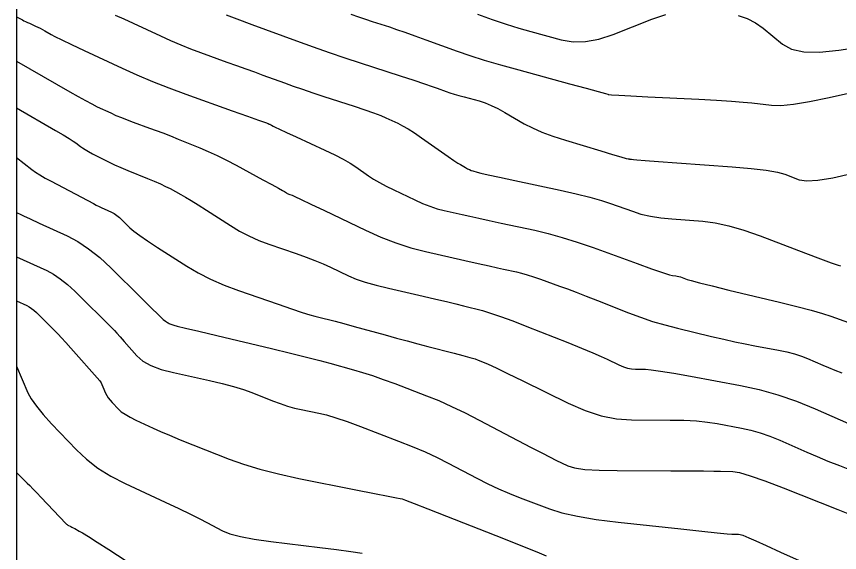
# Model space of a CAD drawing. Extents: x 2082232 to 2083549, y 592624 to 593832.
# Drawn here: x 2082231.79 to 2082281.64, y 593066.69 to 593099.16 of the extents above; entities that cross this region are included whole.
import ezdxf

# ---------------------------------------------------------------- set-up
doc = ezdxf.new("R2010")
doc.units = 0
for name, color, linetype in [('DT_X_Contour_Major', 7, 'Continuous'), ('DT_X_Contour_Minor', 7, 'Continuous'), ('DT_X_TIN_Hull', 7, 'Continuous')]:
    doc.layers.add(name, color=color, linetype=linetype)

msp = doc.modelspace()

# ---------------------------------------------------------------- linework, layer by layer
at = {"layer": 'DT_X_Contour_Major'}
for points in [[(2082259.703, 593099.301), (2082260.601, 593098.983), (2082261.44, 593098.703), (2082262.219, 593098.459), (2082262.939, 593098.253), (2082264.782, 593097.754), (2082265.496, 593097.633), (2082266.258, 593097.646), (2082267.068, 593097.792), (2082267.924, 593098.072), (2082270.272, 593098.996), (2082271.119, 593099.289)], [(2082275.5, 593099.218), (2082276.049, 593099.033), (2082276.553, 593098.776), (2082277.013, 593098.448), (2082278.181, 593097.475), (2082278.722, 593097.179), (2082279.472, 593097.021), (2082280.43, 593097.001), (2082281.595, 593097.118), (2082284.98, 593097.614)], [(2082231.787, 593096.461), (2082235.017, 593094.592), (2082235.515, 593094.308), (2082235.959, 593094.063), (2082236.348, 593093.86), (2082236.681, 593093.696), (2082237.497, 593093.314), (2082237.811, 593093.172), (2082238.143, 593093.032), (2082238.491, 593092.895), (2082238.857, 593092.76), (2082239.855, 593092.403), (2082240.243, 593092.261), (2082240.662, 593092.103), (2082241.109, 593091.928), (2082241.586, 593091.737), (2082242.896, 593091.206), (2082243.402, 593090.991), (2082243.937, 593090.743), (2082244.502, 593090.462), (2082245.095, 593090.148), (2082246.717, 593089.269), (2082247.255, 593088.976), (2082247.653, 593088.759), (2082247.909, 593088.617), (2082248.025, 593088.551), (2082248.146, 593088.473), (2082248.192, 593088.445), (2082248.24, 593088.42), (2082248.289, 593088.398), (2082248.34, 593088.379), (2082248.479, 593088.331), (2082248.641, 593088.26), (2082249.023, 593088.081), (2082249.625, 593087.796), (2082250.446, 593087.404), (2082252.931, 593086.216), (2082253.857, 593085.801), (2082254.772, 593085.447), (2082255.676, 593085.155), (2082256.569, 593084.923), (2082258.935, 593084.387), (2082259.748, 593084.204), (2082260.412, 593084.055), (2082260.927, 593083.94), (2082261.294, 593083.861), (2082262.072, 593083.694), (2082262.382, 593083.62), (2082262.728, 593083.522), (2082263.109, 593083.4), (2082263.527, 593083.255), (2082264.687, 593082.835), (2082265.157, 593082.663), (2082265.695, 593082.459), (2082266.301, 593082.224), (2082266.975, 593081.959), (2082268.864, 593081.21), (2082269.581, 593080.941), (2082270.313, 593080.696), (2082271.06, 593080.475), (2082271.824, 593080.279), (2082273.88, 593079.787), (2082274.622, 593079.613), (2082275.306, 593079.46), (2082275.933, 593079.328), (2082276.501, 593079.217), (2082277.941, 593078.951), (2082278.456, 593078.844), (2082278.922, 593078.725), (2082279.339, 593078.594), (2082279.706, 593078.449), (2082280.621, 593078.048), (2082280.979, 593077.896), (2082281.364, 593077.741), (2082281.778, 593077.583)], [(2082231.787, 593081.943), (2082232.42, 593081.653), (2082232.558, 593081.58), (2082232.701, 593081.483), (2082232.849, 593081.364), (2082233.002, 593081.222), (2082234.193, 593080.048), (2082234.323, 593079.913), (2082234.515, 593079.704), (2082234.769, 593079.422), (2082235.085, 593079.067), (2082236.836, 593077.084), (2082236.869, 593077.038), (2082236.91, 593076.964), (2082236.959, 593076.863), (2082237.017, 593076.735), (2082237.181, 593076.356), (2082237.252, 593076.213), (2082237.344, 593076.069), (2082237.456, 593075.923), (2082237.587, 593075.775), (2082237.964, 593075.379), (2082238.137, 593075.226), (2082238.371, 593075.066), (2082238.667, 593074.896), (2082239.025, 593074.719), (2082240.061, 593074.234), (2082240.504, 593074.035), (2082241.054, 593073.8), (2082241.712, 593073.529), (2082242.477, 593073.222), (2082244.661, 593072.356), (2082245.54, 593072.04), (2082246.536, 593071.739), (2082247.652, 593071.456), (2082248.885, 593071.188), (2082252.333, 593070.496), (2082253.471, 593070.268), (2082254.297, 593070.103), (2082254.813, 593070), (2082255.018, 593069.961), (2082255.15, 593069.939), (2082255.355, 593069.868), (2082255.871, 593069.672), (2082256.698, 593069.35), (2082257.837, 593068.903), (2082261.289, 593067.544), (2082262.439, 593067.087), (2082263.3, 593066.734), (2082263.872, 593066.486)]]:
    msp.add_lwpolyline(points, dxfattribs=at)
at = {"layer": 'DT_X_Contour_Minor'}
for points in [[(2082231.787, 593099.137), (2082232.155, 593098.948), (2082232.241, 593098.905), (2082232.341, 593098.857), (2082232.455, 593098.804), (2082232.584, 593098.745), (2082232.947, 593098.582), (2082233.084, 593098.519), (2082233.222, 593098.45), (2082233.362, 593098.375), (2082233.504, 593098.296), (2082233.883, 593098.076), (2082234.116, 593097.953), (2082234.528, 593097.75), (2082235.122, 593097.466), (2082235.895, 593097.102), (2082238.198, 593096.023), (2082239.086, 593095.622), (2082240.022, 593095.227), (2082241.006, 593094.839), (2082242.038, 593094.458), (2082244.856, 593093.45), (2082245.784, 593093.118), (2082246.455, 593092.878), (2082246.868, 593092.729), (2082247.024, 593092.672), (2082247.098, 593092.643), (2082247.127, 593092.63), (2082247.158, 593092.615), (2082247.193, 593092.598), (2082247.231, 593092.578), (2082247.336, 593092.521), (2082247.452, 593092.464), (2082247.721, 593092.337), (2082248.144, 593092.14), (2082248.72, 593091.872), (2082250.461, 593091.065), (2082251.069, 593090.774), (2082251.585, 593090.509), (2082252.009, 593090.27), (2082252.343, 593090.056), (2082253.11, 593089.518), (2082253.421, 593089.313), (2082253.78, 593089.102), (2082254.186, 593088.883), (2082254.639, 593088.659), (2082255.911, 593088.05), (2082256.38, 593087.839), (2082256.832, 593087.662), (2082257.268, 593087.518), (2082257.687, 593087.408), (2082258.783, 593087.16), (2082259.239, 593087.058), (2082259.784, 593086.938), (2082260.418, 593086.801), (2082261.141, 593086.646), (2082263.187, 593086.208), (2082263.984, 593086.02), (2082264.837, 593085.782), (2082265.748, 593085.495), (2082266.717, 593085.159), (2082269.376, 593084.198), (2082270.258, 593083.882), (2082270.909, 593083.654), (2082271.331, 593083.516), (2082271.522, 593083.466), (2082271.725, 593083.45), (2082271.806, 593083.44), (2082271.897, 593083.42), (2082271.998, 593083.39), (2082272.108, 593083.351), (2082272.416, 593083.234), (2082272.66, 593083.161), (2082273.163, 593083.03), (2082273.924, 593082.84), (2082274.943, 593082.592), (2082278.005, 593081.852), (2082279.061, 593081.592), (2082279.93, 593081.364), (2082280.614, 593081.17), (2082281.112, 593081.01), (2082282.192, 593080.626)], [(2082237.775, 593099.239), (2082238.282, 593099.016), (2082238.863, 593098.749), (2082240.508, 593097.978), (2082241.123, 593097.698), (2082241.733, 593097.437), (2082242.338, 593097.195), (2082242.938, 593096.972), (2082244.532, 593096.402), (2082245.116, 593096.192), (2082245.675, 593095.991), (2082246.207, 593095.798), (2082246.713, 593095.613), (2082248.028, 593095.131), (2082248.546, 593094.945), (2082249.114, 593094.748), (2082249.732, 593094.54), (2082250.4, 593094.32), (2082252.248, 593093.72), (2082252.888, 593093.508), (2082253.421, 593093.321), (2082253.847, 593093.159), (2082254.167, 593093.023), (2082254.878, 593092.693), (2082255.168, 593092.545), (2082255.505, 593092.348), (2082255.889, 593092.103), (2082256.321, 593091.808), (2082257.533, 593090.959), (2082257.945, 593090.672), (2082258.273, 593090.447), (2082258.518, 593090.285), (2082258.678, 593090.185), (2082258.992, 593090.003), (2082259.108, 593089.939), (2082259.219, 593089.885), (2082259.326, 593089.84), (2082259.429, 593089.805), (2082259.698, 593089.724), (2082259.915, 593089.67), (2082260.366, 593089.568), (2082261.049, 593089.418), (2082261.966, 593089.221), (2082264.722, 593088.632), (2082265.688, 593088.417), (2082266.518, 593088.212), (2082267.214, 593088.018), (2082267.775, 593087.834), (2082269.09, 593087.359), (2082269.609, 593087.196), (2082270.182, 593087.065), (2082270.807, 593086.965), (2082271.485, 593086.896), (2082273.362, 593086.755), (2082274.107, 593086.66), (2082274.934, 593086.48), (2082275.843, 593086.215), (2082276.833, 593085.866), (2082279.583, 593084.823), (2082280.489, 593084.481), (2082281.143, 593084.239), (2082281.547, 593084.096), (2082281.7, 593084.053)], [(2082244.481, 593099.252), (2082245.142, 593099.01), (2082246.04, 593098.681), (2082248.752, 593097.687), (2082249.756, 593097.324), (2082250.732, 593096.98), (2082251.681, 593096.656), (2082252.603, 593096.352), (2082255.026, 593095.565), (2082255.846, 593095.298), (2082256.492, 593095.085), (2082256.963, 593094.927), (2082257.259, 593094.824), (2082257.816, 593094.622), (2082258.041, 593094.544), (2082258.298, 593094.462), (2082258.588, 593094.377), (2082258.911, 593094.287), (2082259.814, 593094.042), (2082260.166, 593093.929), (2082260.543, 593093.776), (2082260.945, 593093.582), (2082261.373, 593093.346), (2082262.548, 593092.665), (2082263.034, 593092.411), (2082263.611, 593092.16), (2082264.278, 593091.912), (2082265.037, 593091.668), (2082267.18, 593091.02), (2082267.886, 593090.808), (2082268.397, 593090.656), (2082268.714, 593090.564), (2082268.836, 593090.532), (2082268.901, 593090.529), (2082268.928, 593090.527), (2082268.96, 593090.525), (2082268.998, 593090.521), (2082269.041, 593090.516), (2082269.164, 593090.502), (2082269.362, 593090.486), (2082269.863, 593090.447), (2082270.669, 593090.386), (2082271.778, 593090.302), (2082275.141, 593090.049), (2082276.286, 593089.95), (2082277.198, 593089.844), (2082277.877, 593089.73), (2082278.324, 593089.608), (2082279.204, 593089.274), (2082279.65, 593089.204), (2082280.327, 593089.242), (2082281.235, 593089.389), (2082282.374, 593089.646)], [(2082252.045, 593099.303), (2082252.504, 593099.141), (2082252.935, 593098.993), (2082253.338, 593098.86), (2082254.376, 593098.523), (2082254.806, 593098.38), (2082255.316, 593098.204), (2082255.906, 593097.995), (2082256.577, 593097.754), (2082258.473, 593097.065), (2082259.24, 593096.8), (2082260.117, 593096.522), (2082261.106, 593096.229), (2082262.206, 593095.923), (2082265.286, 593095.087), (2082266.297, 593094.813), (2082267.021, 593094.616), (2082267.458, 593094.497), (2082267.607, 593094.455), (2082267.621, 593094.447), (2082267.626, 593094.444), (2082267.633, 593094.441), (2082267.641, 593094.438), (2082267.65, 593094.435), (2082267.676, 593094.427), (2082267.829, 593094.417), (2082268.271, 593094.393), (2082269.001, 593094.355), (2082270.02, 593094.302), (2082273.12, 593094.144), (2082274.193, 593094.085), (2082275.087, 593094.029), (2082275.801, 593093.974), (2082276.337, 593093.922), (2082277.527, 593093.786), (2082278.079, 593093.777), (2082278.842, 593093.853), (2082279.817, 593094.012), (2082281.004, 593094.257), (2082284.45, 593095.02)], [(2082231.787, 593093.633), (2082234.161, 593092.259), (2082234.619, 593091.991), (2082234.976, 593091.777), (2082235.231, 593091.616), (2082235.385, 593091.509), (2082235.66, 593091.293), (2082235.783, 593091.205), (2082235.948, 593091.101), (2082236.153, 593090.983), (2082236.4, 593090.85), (2082237.112, 593090.476), (2082237.401, 593090.33), (2082237.735, 593090.175), (2082238.112, 593090.01), (2082238.534, 593089.835), (2082239.718, 593089.356), (2082240.136, 593089.182), (2082240.505, 593089.02), (2082240.823, 593088.87), (2082241.091, 593088.733), (2082241.738, 593088.382), (2082242.018, 593088.223), (2082242.372, 593088.01), (2082242.802, 593087.744), (2082243.306, 593087.423), (2082244.749, 593086.495), (2082245.3, 593086.164), (2082245.871, 593085.866), (2082246.463, 593085.601), (2082247.074, 593085.371), (2082248.73, 593084.8), (2082249.325, 593084.588), (2082249.868, 593084.38), (2082250.359, 593084.176), (2082250.798, 593083.977), (2082251.898, 593083.451), (2082252.358, 593083.256), (2082252.914, 593083.065), (2082253.565, 593082.878), (2082254.312, 593082.696), (2082256.429, 593082.217), (2082257.178, 593082.046), (2082257.834, 593081.892), (2082258.398, 593081.756), (2082258.87, 593081.637), (2082260.005, 593081.343), (2082260.494, 593081.201), (2082261.107, 593080.994), (2082261.844, 593080.724), (2082262.707, 593080.389), (2082265.173, 593079.41), (2082266.015, 593079.073), (2082266.695, 593078.794), (2082267.21, 593078.574), (2082267.562, 593078.413), (2082268.281, 593078.061), (2082268.546, 593077.946), (2082268.801, 593077.863), (2082269.045, 593077.813), (2082269.279, 593077.796), (2082269.89, 593077.794), (2082270.232, 593077.767), (2082270.8, 593077.687), (2082271.595, 593077.556), (2082272.617, 593077.371), (2082275.642, 593076.811), (2082276.776, 593076.565), (2082277.909, 593076.247), (2082279.04, 593075.858), (2082280.171, 593075.398), (2082283.185, 593074.075)], [(2082231.787, 593090.622), (2082232.711, 593089.897), (2082232.932, 593089.736), (2082233.202, 593089.562), (2082233.518, 593089.377), (2082233.882, 593089.179), (2082236.459, 593087.824), (2082236.624, 593087.738), (2082236.787, 593087.657), (2082236.948, 593087.578), (2082237.109, 593087.504), (2082237.534, 593087.308), (2082237.696, 593087.223), (2082237.86, 593087.113), (2082238.028, 593086.979), (2082238.199, 593086.821), (2082238.661, 593086.366), (2082238.895, 593086.163), (2082239.251, 593085.897), (2082239.731, 593085.567), (2082240.332, 593085.172), (2082242.101, 593084.036), (2082242.793, 593083.624), (2082243.546, 593083.241), (2082244.358, 593082.887), (2082245.23, 593082.561), (2082247.634, 593081.733), (2082248.45, 593081.454), (2082249.092, 593081.241), (2082249.562, 593081.093), (2082249.86, 593081.011), (2082250.422, 593080.877), (2082250.695, 593080.809), (2082251.089, 593080.705), (2082251.606, 593080.565), (2082252.245, 593080.389), (2082254.113, 593079.873), (2082254.8, 593079.684), (2082255.461, 593079.506), (2082256.096, 593079.337), (2082256.704, 593079.178), (2082258.292, 593078.767), (2082258.83, 593078.626), (2082259.253, 593078.51), (2082259.561, 593078.418), (2082259.754, 593078.352), (2082260.117, 593078.208), (2082260.365, 593078.098), (2082260.838, 593077.874), (2082261.535, 593077.538), (2082262.456, 593077.09), (2082265.213, 593075.743), (2082266.227, 593075.3), (2082267.203, 593074.983), (2082268.139, 593074.792), (2082269.035, 593074.726), (2082271.375, 593074.717), (2082272.212, 593074.702), (2082272.967, 593074.661), (2082273.64, 593074.596), (2082274.231, 593074.506), (2082275.7, 593074.234), (2082276.258, 593074.111), (2082276.831, 593073.947), (2082277.42, 593073.741), (2082278.023, 593073.494), (2082279.653, 593072.778), (2082280.28, 593072.509), (2082280.939, 593072.238), (2082281.629, 593071.966), (2082282.351, 593071.692)], [(2082231.787, 593087.285), (2082231.868, 593087.243), (2082231.962, 593087.198), (2082232.211, 593087.083), (2082232.614, 593086.898), (2082233.172, 593086.642), (2082234.864, 593085.866), (2082235.505, 593085.527), (2082236.159, 593085.091), (2082236.827, 593084.558), (2082237.507, 593083.928), (2082239.34, 593082.12), (2082239.947, 593081.524), (2082240.394, 593081.089), (2082240.681, 593080.816), (2082240.807, 593080.705), (2082240.93, 593080.626), (2082240.978, 593080.598), (2082241.03, 593080.571), (2082241.086, 593080.547), (2082241.147, 593080.524), (2082241.314, 593080.467), (2082241.524, 593080.411), (2082242.028, 593080.287), (2082242.827, 593080.094), (2082243.92, 593079.833), (2082247.229, 593079.046), (2082248.381, 593078.769), (2082249.357, 593078.529), (2082250.155, 593078.326), (2082250.776, 593078.161), (2082252.198, 593077.768), (2082252.754, 593077.605), (2082253.357, 593077.409), (2082254.007, 593077.183), (2082254.704, 593076.924), (2082256.625, 593076.191), (2082257.365, 593075.893), (2082258.144, 593075.548), (2082258.962, 593075.156), (2082259.819, 593074.718), (2082262.157, 593073.486), (2082262.958, 593073.065), (2082263.609, 593072.726), (2082264.11, 593072.469), (2082264.459, 593072.293), (2082265.191, 593071.936), (2082265.584, 593071.818), (2082266.212, 593071.732), (2082267.077, 593071.679), (2082268.177, 593071.658), (2082271.426, 593071.646), (2082272.528, 593071.641), (2082273.395, 593071.636), (2082274.029, 593071.629), (2082274.429, 593071.623), (2082275.183, 593071.603), (2082275.586, 593071.536), (2082276.228, 593071.348), (2082277.111, 593071.038), (2082278.233, 593070.609), (2082281.545, 593069.301), (2082282.654, 593068.862)], [(2082231.787, 593084.61), (2082233.624, 593083.768), (2082234.025, 593083.554), (2082234.441, 593083.274), (2082234.871, 593082.928), (2082235.315, 593082.515), (2082237.646, 593080.216), (2082237.724, 593080.134), (2082237.862, 593079.982), (2082238.06, 593079.761), (2082238.318, 593079.469), (2082239.087, 593078.6), (2082239.441, 593078.292), (2082239.927, 593078.021), (2082240.546, 593077.787), (2082241.297, 593077.59), (2082243.475, 593077.113), (2082244.248, 593076.933), (2082244.935, 593076.752), (2082245.535, 593076.568), (2082246.048, 593076.383), (2082247.301, 593075.887), (2082247.762, 593075.714), (2082248.205, 593075.567), (2082248.631, 593075.447), (2082249.039, 593075.354), (2082250.104, 593075.14), (2082250.561, 593075.029), (2082251.133, 593074.856), (2082251.821, 593074.621), (2082252.624, 593074.324), (2082254.919, 593073.448), (2082255.753, 593073.118), (2082256.535, 593072.784), (2082257.265, 593072.447), (2082257.942, 593072.106), (2082259.678, 593071.191), (2082260.33, 593070.86), (2082260.984, 593070.552), (2082261.641, 593070.268), (2082262.301, 593070.007), (2082264.063, 593069.342), (2082264.819, 593069.105), (2082265.767, 593068.891), (2082266.905, 593068.702), (2082268.235, 593068.536), (2082272.036, 593068.126), (2082273.297, 593067.992), (2082274.231, 593067.894), (2082274.836, 593067.835), (2082275.114, 593067.813), (2082275.418, 593067.806), (2082275.526, 593067.8), (2082275.623, 593067.788), (2082275.709, 593067.77), (2082275.784, 593067.745), (2082275.968, 593067.673), (2082276.151, 593067.593), (2082276.562, 593067.409), (2082277.2, 593067.12), (2082278.067, 593066.726), (2082280.681, 593065.537)], [(2082231.787, 593077.983), (2082232.485, 593076.371), (2082232.686, 593075.995), (2082232.992, 593075.557), (2082233.401, 593075.057), (2082233.914, 593074.495), (2082235.421, 593072.914), (2082236.028, 593072.343), (2082236.722, 593071.813), (2082237.501, 593071.326), (2082238.365, 593070.881), (2082240.785, 593069.75), (2082241.623, 593069.355), (2082242.324, 593069.019), (2082242.888, 593068.741), (2082243.314, 593068.522), (2082244.267, 593068.015), (2082244.718, 593067.831), (2082245.357, 593067.661), (2082246.183, 593067.505), (2082247.198, 593067.361), (2082250.154, 593066.997), (2082251.179, 593066.869), (2082252.036, 593066.756), (2082252.727, 593066.66)], [(2082231.787, 593071.548), (2082232.431, 593070.904), (2082232.588, 593070.746), (2082232.781, 593070.547), (2082233.012, 593070.307), (2082233.28, 593070.027), (2082234.783, 593068.45), (2082234.818, 593068.416), (2082234.855, 593068.386), (2082234.893, 593068.36), (2082234.931, 593068.34), (2082235.034, 593068.292), (2082235.08, 593068.269), (2082235.143, 593068.237), (2082235.223, 593068.196), (2082235.318, 593068.145), (2082235.595, 593067.998), (2082235.784, 593067.886), (2082236.145, 593067.661), (2082236.677, 593067.322), (2082237.38, 593066.87), (2082239.484, 593065.513)]]:
    msp.add_lwpolyline(points, dxfattribs=at)
at = {"layer": 'DT_X_TIN_Hull'}
msp.add_lwpolyline([(2082231.787, 593102.851), (2082231.787, 593098.823), (2082231.787, 593096.724), (2082231.787, 593091.393), (2082231.787, 593088.848), (2082231.787, 593087.214), (2082231.787, 593080.542), (2082231.787, 593079.641), (2082231.787, 593079.19), (2082231.787, 593075.594), (2082231.787, 593071.694), (2082231.787, 593067.97), (2082231.787, 593064.942)], dxfattribs=at)

doc.saveas('drawing.dxf')
